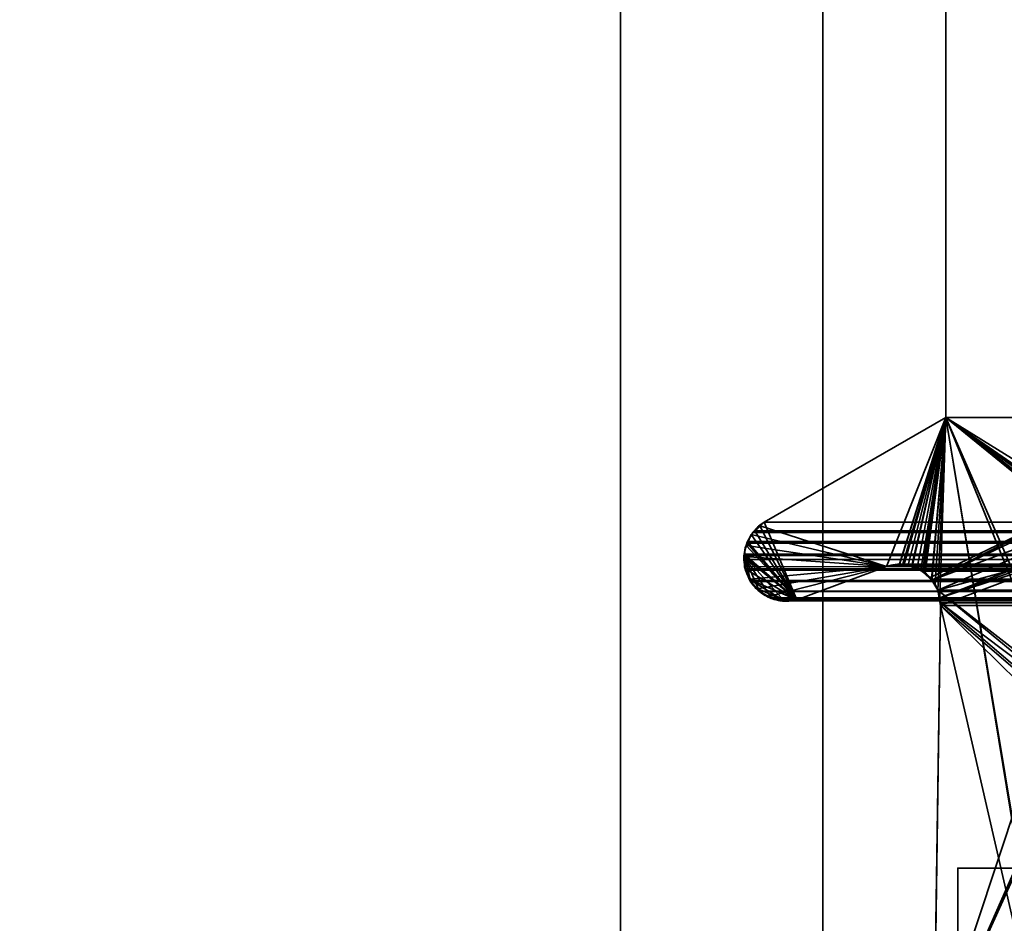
# Model space of a CAD drawing. Header units: millimetres. Extents: x -493 to 6693, y -115 to 135.
# Tile 394 of 656: x 1131.05 to 1138.35, y 2.6 to 9.3. Entities that reach past the tile are written whole.
import ezdxf

# ---------------------------------------------------------------- set-up
doc = ezdxf.new("R2010")
doc.units = ezdxf.units.MM
doc.layers.add('151', color=7, linetype='Continuous', true_color=0xffffff)

# ---------------------------------------------------------------- blocks, each defined once
blk = doc.blocks.new('UG_SURFACE_002')
at = {"layer": '151', "color": 252, "linetype": 'Continuous', "lineweight": 35}
for points in [[(2042.5, -15, 2200.2499), (2042.5, 125, 2200.2499), (957.5, 125, 2200.2499), (957.5, -15, 2200.2499)], [(1107.5, -15, 2050.2501), (1107.5, 125, 2050.2501), (1892.5, 125, 2050.2501), (1892.5, -15, 2050.2501)]]:
    blk.add_3dface(points, dxfattribs=at)
blk = doc.blocks.new('UG_SURFACE_161')
at = {"layer": '151', "color": 252, "linetype": 'Continuous', "lineweight": 35}
for points in [[(1138, 3.0145, -6.75), (1153, 3.0145, -6.75), (1153, 3.0145, -7.75), (1138, 3.0145, -7.75)], [(1153, 3.0145, -6.75), (1138, 3.0145, -6.75), (1138, -16.9528, -6.75), (1862, -16.9528, -6.75)], [(1138, -16.9528, -7.75), (1138, 3.0145, -7.75), (1153, 3.0145, -7.75)], [(1153, 3.0145, -7.75), (1847, 3.0145, -7.75), (1138, -16.9528, -7.75)], [(1847, 3.0145, -7.75), (1862, 3.0145, -7.75), (1862, -16.9528, -7.75), (1138, -16.9528, -7.75)], [(1138, -16.9528, -6.75), (1138, 3.0145, -6.75), (1138, 3.0145, -7.75), (1138, -16.9528, -7.75)]]:
    blk.add_3dface(points, dxfattribs=at)
blk = doc.blocks.new('UG_SURFACE_165')
at = {"layer": '151', "color": 7, "linetype": 'Continuous', "lineweight": 35}
for points in [[(1138.9384, 10.8663, -7.75), (1138.9384, 5.7187, -7.75), (1137.9112, 6.3541, -7.75), (1137.9112, 10.6334, -7.75)], [(1138.9384, 5.7187, 2018.3115), (1138.9384, 10.8663, 2018.3115), (1137.9112, 10.6334, 2019.3388), (1137.9112, 6.3541, 2019.3388)], [(1137.9112, 6.3541, 2019.3388), (1137.9112, 10.6334, 2019.3388), (1137.9112, 10.6334, -7.75), (1137.9112, 6.3541, -7.75)], [(1136.5358, 5.55, -7.75), (1136.5647, 5.5775, -7.75), (1137.9112, 6.3541, -7.75), (1137.4708, 5.2483, -7.75)], [(1136.5647, 5.5775, 2020.6852), (1137.9112, 6.3541, 2019.3388), (1137.9112, 6.3541, -7.75), (1136.5647, 5.5775, -7.75)], [(1136.8068, 5.0016, 2020.4432), (1137.4708, 5.2483, 2019.7792), (1137.9112, 6.3541, 2019.3388), (1136.5647, 5.5775, 2020.6852)], [(1137.5659, 5.2625, -7.75), (1137.4708, 5.2483, -7.75), (1137.9112, 6.3541, -7.75)], [(1137.9112, 6.3541, 2019.3388), (1137.4708, 5.2483, 2019.7792), (1137.5656, 5.2561, 2019.6843)], [(1137.5656, 5.2561, 2019.6843), (1137.6314, 5.2615, 2019.6187), (1137.9112, 6.3541, 2019.3388)], [(1137.9112, 6.3541, -7.75), (1137.5923, 5.2665, -7.75), (1137.5659, 5.2625, -7.75)], [(1137.6628, 5.2488, -7.75), (1137.5923, 5.2665, -7.75), (1137.9112, 6.3541, -7.75)], [(1137.9112, 6.3541, 2019.3388), (1137.6314, 5.2615, 2019.6187), (1137.6625, 5.2472, 2019.5875)], [(1137.6625, 5.2472, 2019.5875), (1137.7499, 5.2071, 2019.5), (1137.9112, 6.3541, 2019.3388)], [(1137.9112, 6.3541, -7.75), (1137.6983, 5.2399, -7.75), (1137.6628, 5.2488, -7.75)], [(1137.7467, 5.2043, -7.75), (1137.6983, 5.2399, -7.75), (1137.9112, 6.3541, -7.75)], [(1137.9112, 6.3541, -7.75), (1138.9384, 5.7187, -7.75), (1137.7963, 5.1678, -7.75), (1137.7467, 5.2043, -7.75)], [(1137.7499, 5.2071, 2019.5), (1137.7584, 5.2033, 2019.4917), (1137.9112, 6.3541, 2019.3388)], [(1137.9112, 6.3541, 2019.3388), (1137.7584, 5.2033, 2019.4917), (1137.8086, 5.1456, 2019.4414)], [(1137.8086, 5.1456, 2019.4414), (1137.8318, 5.1188, 2019.4182), (1137.9112, 6.3541, 2019.3388)], [(1137.9112, 6.3541, 2019.3388), (1137.8318, 5.1188, 2019.4182), (1137.8535, 5.0731, 2019.3965)], [(1137.8535, 5.0731, 2019.3965), (1137.8678, 5.0177, 2019.3822), (1137.9112, 6.3541, 2019.3388)], [(1138.8117, 0.8784, 2018.4383), (1137.9112, 6.3541, 2019.3388), (1137.8678, 5.0177, 2019.3822), (1137.8716, 4.9608, 2019.3784)], [(1137.9112, 6.3541, 2019.3388), (1138.9463, 5.638, 2018.3039), (1138.9414, 5.6882, 2018.3086), (1138.9384, 5.7187, 2018.3115)], [(1137.9112, 6.3541, 2019.3388), (1138.8994, 4.0942, 2018.3506), (1138.99, 5.5167, 2018.26), (1138.9666, 5.5817, 2018.2834)], [(1137.9112, 6.3541, 2019.3388), (1138.799, 0.9593, 2018.451), (1138.7951, 1.0412, 2018.4548)], [(1138.9666, 5.5817, 2018.2834), (1138.9463, 5.638, 2018.3039), (1137.9112, 6.3541, 2019.3388)], [(1137.9112, 6.3541, 2019.3388), (1138.8117, 0.8784, 2018.4383), (1138.799, 0.9593, 2018.451)], [(1138.7951, 1.0412, 2018.4548), (1138.8776, 3.9715, 2018.3723), (1137.9112, 6.3541, 2019.3388)], [(1138.8776, 3.9715, 2018.3723), (1138.8986, 4.0895, 2018.3513), (1138.8994, 4.0942, 2018.3506), (1137.9112, 6.3541, 2019.3388)], [(1137.8081, 5.1482, -7.75), (1137.7963, 5.1678, -7.75), (1138.9384, 5.7187, -7.75)], [(1137.8081, 5.1482, -7.75), (1138.9384, 5.7187, -7.75), (1138.9447, 5.689, -7.75)], [(1137.8081, 5.1482, -7.75), (1138.9447, 5.689, -7.75), (1138.9678, 5.5798, -7.75)], [(1136.4691, 5.4856, -7.75), (1136.47, 5.4877, -7.75), (1136.5358, 5.55, -7.75), (1137.4708, 5.2483, -7.75)], [(1136.5343, 5.5488, 2020.7157), (1136.4706, 5.4886, 2020.7794), (1136.4691, 5.4854, 2020.7808), (1136.8068, 5.0016, 2020.4432)], [(1136.5343, 5.5488, 2020.7157), (1136.5358, 5.55, -7.75), (1136.47, 5.4877, -7.75)], [(1136.47, 5.4877, -7.75), (1136.4706, 5.4886, 2020.7794), (1136.5343, 5.5488, 2020.7157)], [(1136.5358, 5.55, -7.75), (1136.5343, 5.5488, 2020.7157), (1136.5647, 5.5775, 2020.6852)], [(1136.5647, 5.5775, 2020.6852), (1136.5343, 5.5488, 2020.7157), (1136.8068, 5.0016, 2020.4432)], [(1136.5647, 5.5775, 2020.6852), (1136.5647, 5.5775, -7.75), (1136.5358, 5.55, -7.75)], [(1138.9678, 5.5798, -7.75), (1138.9742, 5.5488, -7.75), (1137.8535, 5.0731, -7.75), (1137.8081, 5.1482, -7.75)], [(1137.8678, 5.0177, -7.75), (1137.8535, 5.0731, -7.75), (1138.9742, 5.5488, -7.75), (1139.0296, 5.471, -7.75)], [(1136.4348, 5.4049, -7.75), (1136.4322, 5.405, 2020.8178), (1136.4691, 5.4854, 2020.7808)], [(1136.8068, 5.0016, 2020.4432), (1136.4691, 5.4854, 2020.7808), (1136.4322, 5.405, 2020.8178)], [(1136.4691, 5.4854, 2020.7808), (1136.4691, 5.4856, -7.75), (1136.4348, 5.4049, -7.75)], [(1137.4708, 5.2483, -7.75), (1136.4348, 5.4049, -7.75), (1136.4691, 5.4856, -7.75)], [(1136.4691, 5.4856, -7.75), (1136.4691, 5.4854, 2020.7808), (1136.4706, 5.4886, 2020.7794)], [(1136.4706, 5.4886, 2020.7794), (1136.47, 5.4877, -7.75), (1136.4691, 5.4856, -7.75)], [(1136.4322, 5.405, 2020.8178), (1136.4243, 5.388, 2020.8256), (1136.4168, 5.3218, 2020.8333), (1136.8068, 5.0016, 2020.4432)], [(1137.4708, 5.2483, -7.75), (1136.4201, 5.3223, -7.75), (1136.4204, 5.3707, -7.75), (1136.4348, 5.4049, -7.75)], [(1136.4204, 5.3707, -7.75), (1136.4243, 5.388, 2020.8256), (1136.4322, 5.405, 2020.8178)], [(1136.4322, 5.405, 2020.8178), (1136.4348, 5.4049, -7.75), (1136.4204, 5.3707, -7.75)], [(1137.825, 1.6459, -7.75), (1139.0734, 5.4097, -7.75), (1138.9108, 4.1239, -7.75), (1138.9031, 4.0887, -7.75)], [(1139.0734, 5.4097, -7.75), (1137.825, 1.6459, -7.75), (1137.8716, 4.9608, -7.75)], [(1139.0296, 5.471, -7.75), (1139.0498, 5.4428, -7.75), (1137.8678, 5.0177, -7.75)], [(1139.0498, 5.4428, -7.75), (1139.0734, 5.4097, -7.75), (1137.8678, 5.0177, -7.75)], [(1137.8716, 4.9608, -7.75), (1137.8678, 5.0177, -7.75), (1139.0734, 5.4097, -7.75)], [(1136.4201, 5.3223, -7.75), (1136.4168, 5.3218, 2020.8333), (1136.4243, 5.388, 2020.8256)], [(1136.4243, 5.388, 2020.8256), (1136.4204, 5.3707, -7.75), (1136.4201, 5.3223, -7.75)], [(1136.4235, 5.2316, 2020.8266), (1136.4142, 5.2992, 2020.8359), (1136.4201, 5.3223, -7.75)], [(1136.4142, 5.2992, 2020.8359), (1136.4168, 5.3218, 2020.8333), (1136.4201, 5.3223, -7.75)], [(1136.8068, 5.0016, 2020.4432), (1136.4168, 5.3218, 2020.8333), (1136.4142, 5.2992, 2020.8359), (1136.4235, 5.2316, 2020.8266)], [(1136.4201, 5.3223, -7.75), (1136.4199, 5.2475, -7.75), (1136.4235, 5.2316, 2020.8266)], [(1136.4199, 5.2475, -7.75), (1136.4201, 5.3223, -7.75), (1137.4708, 5.2483, -7.75)], [(1137.4708, 5.2483, -7.75), (1137.5659, 5.2625, -7.75), (1137.5656, 5.2561, 2019.6843)], [(1137.5656, 5.2561, 2019.6843), (1137.4708, 5.2483, 2019.7792), (1137.4708, 5.2483, -7.75)], [(1137.6314, 5.2615, 2019.6187), (1137.5656, 5.2561, 2019.6843), (1137.5659, 5.2625, -7.75)], [(1137.6314, 5.2615, 2019.6187), (1137.5659, 5.2625, -7.75), (1137.5923, 5.2665, -7.75)], [(1137.5923, 5.2665, -7.75), (1137.6628, 5.2488, -7.75), (1137.6625, 5.2472, 2019.5875)], [(1137.6625, 5.2472, 2019.5875), (1137.6314, 5.2615, 2019.6187), (1137.5923, 5.2665, -7.75)], [(1137.4708, 5.2483, -7.75), (1136.4611, 5.1543, -7.75), (1136.4235, 5.2316, -7.75), (1136.4199, 5.2475, -7.75)], [(1136.4199, 5.2475, -7.75), (1136.4235, 5.2316, -7.75), (1136.4235, 5.2316, 2020.8266)], [(1136.4235, 5.2316, -7.75), (1136.4611, 5.1543, -7.75), (1136.457, 5.1528, 2020.793)], [(1136.457, 5.1528, 2020.793), (1136.4235, 5.2316, 2020.8266), (1136.4235, 5.2316, -7.75)], [(1136.4235, 5.2316, 2020.8266), (1136.457, 5.1528, 2020.793), (1136.8068, 5.0016, 2020.4432)], [(1137.4708, 5.2483, -7.75), (1136.5142, 5.0843, -7.75), (1136.4808, 5.1139, -7.75), (1136.4611, 5.1543, -7.75)], [(1136.5974, 5.0268, -7.75), (1136.5675, 5.0372, -7.75), (1136.5142, 5.0843, -7.75), (1137.4708, 5.2483, -7.75)], [(1136.5974, 5.0268, -7.75), (1137.4708, 5.2483, -7.75), (1136.8068, 5.0016, -7.75), (1136.6966, 4.995, -7.75)], [(1137.4708, 5.2483, 2019.7792), (1136.8068, 5.0016, 2020.4432), (1136.8068, 5.0016, -7.75), (1137.4708, 5.2483, -7.75)], [(1137.6625, 5.2472, 2019.5875), (1137.6628, 5.2488, -7.75), (1137.6983, 5.2399, -7.75)], [(1137.7499, 5.2071, 2019.5), (1137.6625, 5.2472, 2019.5875), (1137.6983, 5.2399, -7.75)], [(1137.6983, 5.2399, -7.75), (1137.7467, 5.2043, -7.75), (1137.7499, 5.2071, 2019.5)], [(1137.7584, 5.2033, 2019.4917), (1137.7499, 5.2071, 2019.5), (1137.7467, 5.2043, -7.75)], [(1137.7467, 5.2043, -7.75), (1137.7963, 5.1678, -7.75), (1137.8086, 5.1456, 2019.4414)], [(1137.8086, 5.1456, 2019.4414), (1137.7584, 5.2033, 2019.4917), (1137.7467, 5.2043, -7.75)], [(1136.4622, 5.1404, 2020.7877), (1136.457, 5.1528, 2020.793), (1136.4611, 5.1543, -7.75)], [(1136.6972, 5.0054, 2020.5529), (1136.457, 5.1528, 2020.793), (1136.4622, 5.1404, 2020.7877), (1136.5141, 5.0866, 2020.736)], [(1136.6972, 5.0054, 2020.5529), (1136.785, 4.9969, 2020.4649), (1136.8068, 5.0016, 2020.4432), (1136.457, 5.1528, 2020.793)], [(1136.4611, 5.1543, -7.75), (1136.4808, 5.1139, -7.75), (1136.4622, 5.1404, 2020.7877)], [(1136.5141, 5.0866, 2020.736), (1136.4622, 5.1404, 2020.7877), (1136.4808, 5.1139, -7.75)], [(1136.4808, 5.1139, -7.75), (1136.5142, 5.0843, -7.75), (1136.5141, 5.0866, 2020.736)], [(1137.7963, 5.1678, -7.75), (1137.8081, 5.1482, -7.75), (1137.8086, 5.1456, 2019.4414)], [(1137.8081, 5.1482, -7.75), (1137.8535, 5.0731, -7.75), (1137.8535, 5.0731, 2019.3965)], [(1137.8535, 5.0731, 2019.3965), (1137.8318, 5.1188, 2019.4182), (1137.8081, 5.1482, -7.75)], [(1137.8318, 5.1188, 2019.4182), (1137.8086, 5.1456, 2019.4414), (1137.8081, 5.1482, -7.75)], [(1136.5521, 5.0471, 2020.6978), (1136.5141, 5.0866, 2020.736), (1136.5142, 5.0843, -7.75)], [(1136.6972, 5.0054, 2020.5529), (1136.5141, 5.0866, 2020.736), (1136.5521, 5.0471, 2020.6978), (1136.5962, 5.0239, 2020.6537)], [(1136.5142, 5.0843, -7.75), (1136.5675, 5.0372, -7.75), (1136.5521, 5.0471, 2020.6978)], [(1136.5962, 5.0239, 2020.6537), (1136.5521, 5.0471, 2020.6978), (1136.5675, 5.0372, -7.75)], [(1136.5675, 5.0372, -7.75), (1136.5974, 5.0268, -7.75), (1136.5962, 5.0239, 2020.6537)], [(1137.8535, 5.0731, -7.75), (1137.8678, 5.0177, -7.75), (1137.8716, 4.9608, 2019.3784)], [(1137.8716, 4.9608, 2019.3784), (1137.8678, 5.0177, 2019.3822), (1137.8535, 5.0731, -7.75)], [(1137.8678, 5.0177, 2019.3822), (1137.8535, 5.0731, 2019.3965), (1137.8535, 5.0731, -7.75)], [(1136.6167, 5.0132, 2020.6335), (1136.5962, 5.0239, 2020.6537), (1136.5974, 5.0268, -7.75)], [(1136.5962, 5.0239, 2020.6537), (1136.6167, 5.0132, 2020.6335), (1136.6972, 5.0054, 2020.5529)], [(1136.5974, 5.0268, -7.75), (1136.6897, 4.9946, -7.75), (1136.6972, 5.0054, 2020.5529)], [(1136.6972, 5.0054, 2020.5529), (1136.6167, 5.0132, 2020.6335), (1136.5974, 5.0268, -7.75)], [(1136.6966, 4.995, -7.75), (1136.6897, 4.9946, -7.75), (1136.5974, 5.0268, -7.75)], [(1136.6897, 4.9946, -7.75), (1136.6966, 4.995, -7.75), (1136.6972, 5.0054, 2020.5529)], [(1136.785, 4.9969, 2020.4649), (1136.6972, 5.0054, 2020.5529), (1136.6966, 4.995, -7.75)], [(1136.6966, 4.995, -7.75), (1136.8068, 5.0016, -7.75), (1136.8068, 5.0016, 2020.4432)], [(1136.8068, 5.0016, 2020.4432), (1136.785, 4.9969, 2020.4649), (1136.6966, 4.995, -7.75)], [(1137.8678, 5.0177, -7.75), (1137.8716, 4.9608, -7.75), (1137.8716, 4.9608, 2019.3784)], [(1137.825, 1.6459, 2019.4249), (1137.8716, 4.9608, 2019.3784), (1137.8716, 4.9608, -7.75), (1137.825, 1.6459, -7.75)], [(1137.8716, 4.9608, 2019.3784), (1137.825, 1.6459, 2019.4249), (1137.826, 1.4847, 2019.424), (1138.8117, 0.8784, 2018.4383)], [(1138.9031, 4.0887, -7.75), (1138.8776, 3.9715, -7.75), (1137.825, 1.6459, -7.75)], [(1138.8776, 3.9715, -7.75), (1138.7951, 1.0412, -7.75), (1137.8256, 1.4846, -7.75), (1137.825, 1.6459, -7.75)]]:
    blk.add_3dface(points, dxfattribs=at)
blk = doc.blocks.new('UG_SURFACE_166')
at = {"layer": '151', "color": 7, "linetype": 'Continuous', "lineweight": 35}
for points in [[(1137.9112, 6.3541, 2019.3388), (1137.9112, 10.6334, 2019.3388), (1138.9384, 10.8663, 2018.3115), (1138.9384, 5.7187, 2018.3115)], [(1862.0888, 6.3541, 2019.3388), (1862.0888, 10.6334, 2019.3388), (1137.9112, 10.6334, 2019.3388), (1137.9112, 6.3541, 2019.3388)], [(1136.5647, 5.5775, 2020.6852), (1137.9112, 6.3541, 2019.3388), (1137.4708, 5.2483, 2019.7792), (1136.8068, 5.0016, 2020.4432)], [(1863.4353, 5.5775, 2020.6852), (1862.0888, 6.3541, 2019.3388), (1137.9112, 6.3541, 2019.3388), (1136.5647, 5.5775, 2020.6852)], [(1137.5657, 5.2609, 2019.6843), (1137.4708, 5.2483, 2019.7792), (1137.9112, 6.3541, 2019.3388)], [(1137.9112, 6.3541, 2019.3388), (1137.6022, 5.2657, 2019.6478), (1137.5657, 5.2609, 2019.6843)], [(1137.6568, 5.2479, 2019.5932), (1137.6022, 5.2657, 2019.6478), (1137.9112, 6.3541, 2019.3388)], [(1137.9112, 6.3541, 2019.3388), (1137.7264, 5.2251, 2019.5236), (1137.6568, 5.2479, 2019.5932)], [(1137.7397, 5.2137, 2019.5103), (1137.7264, 5.2251, 2019.5236), (1137.9112, 6.3541, 2019.3388)], [(1137.8065, 5.1556, 2019.4435), (1137.7397, 5.2137, 2019.5103), (1137.9112, 6.3541, 2019.3388)], [(1137.9112, 6.3541, 2019.3388), (1137.8069, 5.1552, 2019.443), (1137.8065, 5.1556, 2019.4435)], [(1137.9112, 6.3541, 2019.3388), (1139.0761, 5.4072, 2018.1739), (1137.8535, 5.0731, 2019.3965), (1137.8069, 5.1552, 2019.443)], [(1137.9112, 6.3541, 2019.3388), (1138.9925, 5.5122, 2018.2574), (1139.0641, 5.4223, 2018.1859)], [(1137.9112, 6.3541, 2019.3388), (1138.9531, 5.6087, 2018.297), (1138.9871, 5.5255, 2018.2629)], [(1138.9871, 5.5255, 2018.2629), (1138.9925, 5.5122, 2018.2574), (1137.9112, 6.3541, 2019.3388)], [(1138.9384, 5.7187, 2018.3115), (1138.9474, 5.6514, 2018.3027), (1138.9531, 5.6087, 2018.297), (1137.9112, 6.3541, 2019.3388)], [(1139.0641, 5.4223, 2018.1859), (1139.0761, 5.4072, 2018.1739), (1137.9112, 6.3541, 2019.3388)], [(1136.8068, 5.0016, 2020.4432), (1136.4948, 5.5146, 2020.7553), (1136.5647, 5.5775, 2020.6852)], [(1136.5647, 5.5775, 2020.6852), (1136.4948, 5.5146, 2020.7553), (1863.5043, 5.5123, 2020.7543)], [(1863.5043, 5.5123, 2020.7543), (1863.4353, 5.5775, 2020.6852), (1136.5647, 5.5775, 2020.6852)], [(1136.4424, 5.4348, 2020.8075), (1136.48, 5.5013, 2020.7701), (1136.4948, 5.5146, 2020.7553), (1136.8068, 5.0016, 2020.4432)], [(1136.48, 5.5013, 2020.7701), (1136.4424, 5.4348, 2020.8075), (1863.5571, 5.4344, 2020.807)], [(1136.4948, 5.5146, 2020.7553), (1136.48, 5.5013, 2020.7701), (1863.5294, 5.4886, 2020.7794)], [(1136.48, 5.5013, 2020.7701), (1863.5571, 5.4344, 2020.807), (1863.5294, 5.4886, 2020.7794)], [(1863.5294, 5.4886, 2020.7794), (1863.5043, 5.5123, 2020.7543), (1136.4948, 5.5146, 2020.7553)], [(1136.4158, 5.3416, 2020.8342), (1136.4354, 5.4222, 2020.8147), (1136.4366, 5.4244, 2020.8135), (1136.8068, 5.0016, 2020.4432)], [(1136.4354, 5.4222, 2020.8147), (1136.4158, 5.3416, 2020.8342), (1863.5839, 5.331, 2020.834)], [(1136.4366, 5.4244, 2020.8135), (1136.4354, 5.4222, 2020.8147), (1863.5681, 5.4131, 2020.818)], [(1136.4354, 5.4222, 2020.8147), (1863.5839, 5.331, 2020.834), (1863.5681, 5.4131, 2020.818)], [(1136.8068, 5.0016, 2020.4432), (1136.4366, 5.4244, 2020.8135), (1136.4424, 5.4348, 2020.8075)], [(1136.4424, 5.4348, 2020.8075), (1136.4366, 5.4244, 2020.8135), (1863.5626, 5.4236, 2020.8127)], [(1863.5681, 5.4131, 2020.818), (1863.5626, 5.4236, 2020.8127), (1136.4366, 5.4244, 2020.8135)], [(1863.5626, 5.4236, 2020.8127), (1863.5571, 5.4344, 2020.807), (1136.4424, 5.4348, 2020.8075)], [(1137.8535, 5.0731, 2019.3965), (1139.0761, 5.4072, 2018.1739), (1139.0281, 4.2823, 2018.2219), (1138.965, 4.2089, 2018.285)], [(1136.4275, 5.2218, 2020.8225), (1136.4235, 5.2316, 2020.8266), (1136.4142, 5.3011, 2020.8359), (1136.4154, 5.3315, 2020.8347)], [(1863.5792, 5.243, 2020.8292), (1136.4154, 5.3315, 2020.8347), (1136.4142, 5.3011, 2020.8359)], [(1136.8068, 5.0016, 2020.4432), (1136.4154, 5.3315, 2020.8347), (1136.4158, 5.3416, 2020.8342)], [(1136.4158, 5.3416, 2020.8342), (1136.4154, 5.3315, 2020.8347), (1863.5839, 5.331, 2020.834)], [(1136.4154, 5.3315, 2020.8347), (1136.616, 5.018, 2020.6339), (1136.5314, 5.0638, 2020.7186)], [(1136.4154, 5.3315, 2020.8347), (1136.8068, 5.0016, 2020.4432), (1136.763, 4.9938, 2020.4871), (1136.7071, 4.999, 2020.5429)], [(1136.4154, 5.3315, 2020.8347), (1136.4657, 5.1377, 2020.7844), (1136.4596, 5.1447, 2020.7903), (1136.4275, 5.2218, 2020.8225)], [(1136.7071, 4.999, 2020.5429), (1136.6394, 5.0054, 2020.6108), (1136.616, 5.018, 2020.6339), (1136.4154, 5.3315, 2020.8347)], [(1136.5314, 5.0638, 2020.7186), (1136.5267, 5.0664, 2020.7233), (1136.4657, 5.1377, 2020.7844), (1136.4154, 5.3315, 2020.8347)], [(1136.4154, 5.3315, 2020.8347), (1863.5792, 5.243, 2020.8292), (1863.5856, 5.3226, 2020.8356)], [(1863.5856, 5.3226, 2020.8356), (1863.5839, 5.331, 2020.834), (1136.4154, 5.3315, 2020.8347)], [(1136.4142, 5.3011, 2020.8359), (1136.4235, 5.2316, 2020.8266), (1863.5765, 5.2316, 2020.8266)], [(1863.5765, 5.2316, 2020.8266), (1863.5792, 5.243, 2020.8292), (1136.4142, 5.3011, 2020.8359)], [(1137.4708, 5.2483, 2019.7792), (1137.5657, 5.2609, 2019.6843), (1862.4343, 5.2601, 2019.6843)], [(1862.4343, 5.2601, 2019.6843), (1862.5292, 5.2483, 2019.7792), (1137.4708, 5.2483, 2019.7792)], [(1862.393, 5.2652, 2019.6431), (1137.5657, 5.2609, 2019.6843), (1137.6022, 5.2657, 2019.6478)], [(1862.393, 5.2652, 2019.6431), (1862.4343, 5.2601, 2019.6843), (1137.5657, 5.2609, 2019.6843)], [(1137.6022, 5.2657, 2019.6478), (1862.3434, 5.2471, 2019.5935), (1862.393, 5.2652, 2019.6431)], [(1137.6022, 5.2657, 2019.6478), (1137.6568, 5.2479, 2019.5932), (1862.3434, 5.2471, 2019.5935)], [(1136.4275, 5.2218, 2020.8225), (1863.5725, 5.2218, 2020.8225), (1863.5765, 5.2316, 2020.8266), (1136.4235, 5.2316, 2020.8266)], [(1863.5403, 5.1444, 2020.7903), (1136.4275, 5.2218, 2020.8225), (1136.4596, 5.1447, 2020.7903)], [(1863.5403, 5.1444, 2020.7903), (1863.5725, 5.2218, 2020.8225), (1136.4275, 5.2218, 2020.8225)], [(1862.5292, 5.2483, 2019.7792), (1863.1932, 5.0016, 2020.4432), (1136.8068, 5.0016, 2020.4432), (1137.4708, 5.2483, 2019.7792)], [(1862.26, 5.2166, 2019.51), (1137.6568, 5.2479, 2019.5932), (1137.7264, 5.2251, 2019.5236)], [(1862.26, 5.2166, 2019.51), (1862.3434, 5.2471, 2019.5935), (1137.6568, 5.2479, 2019.5932)], [(1137.7264, 5.2251, 2019.5236), (1862.2594, 5.2161, 2019.5093), (1862.26, 5.2166, 2019.51)], [(1137.7264, 5.2251, 2019.5236), (1137.7397, 5.2137, 2019.5103), (1862.2594, 5.2161, 2019.5093)], [(1862.2594, 5.2161, 2019.5093), (1137.7397, 5.2137, 2019.5103), (1137.8065, 5.1556, 2019.4435)], [(1137.8065, 5.1556, 2019.4435), (1862.1938, 5.1547, 2019.444), (1862.2594, 5.2161, 2019.5093)], [(1863.5403, 5.1444, 2020.7903), (1136.4596, 5.1447, 2020.7903), (1136.4657, 5.1377, 2020.7844)], [(1136.4657, 5.1377, 2020.7844), (1863.5345, 5.1375, 2020.7844), (1863.5403, 5.1444, 2020.7903)], [(1863.5345, 5.1375, 2020.7844), (1136.4657, 5.1377, 2020.7844), (1136.5267, 5.0664, 2020.7233)], [(1863.4803, 5.0724, 2020.7303), (1863.5345, 5.1375, 2020.7844), (1136.5267, 5.0664, 2020.7233)], [(1862.1894, 5.1506, 2019.4395), (1137.8065, 5.1556, 2019.4435), (1137.8069, 5.1552, 2019.443)], [(1862.1894, 5.1506, 2019.4395), (1862.1938, 5.1547, 2019.444), (1137.8065, 5.1556, 2019.4435)], [(1137.8069, 5.1552, 2019.443), (1862.1465, 5.0731, 2019.3965), (1862.1894, 5.1506, 2019.4395)], [(1137.8069, 5.1552, 2019.443), (1137.8535, 5.0731, 2019.3965), (1862.1465, 5.0731, 2019.3965)], [(1863.4682, 5.0661, 2020.7181), (1863.4803, 5.0724, 2020.7303), (1136.5267, 5.0664, 2020.7233)], [(1136.5267, 5.0664, 2020.7233), (1136.5314, 5.0638, 2020.7186), (1863.4682, 5.0661, 2020.7181)], [(1863.3832, 5.022, 2020.6332), (1863.4682, 5.0661, 2020.7181), (1136.5314, 5.0638, 2020.7186)], [(1136.5314, 5.0638, 2020.7186), (1136.616, 5.018, 2020.6339), (1863.3832, 5.022, 2020.6332)], [(1138.965, 4.2089, 2018.285), (1138.9385, 4.178, 2018.3115), (1137.8535, 5.0731, 2019.3965)], [(1137.8715, 4.9803, 2019.3784), (1137.8535, 5.0731, 2019.3965), (1138.9385, 4.178, 2018.3115)], [(1862.1328, 5.0214, 2019.3827), (1137.8535, 5.0731, 2019.3965), (1137.8715, 4.9803, 2019.3784)], [(1862.1328, 5.0214, 2019.3827), (1862.1465, 5.0731, 2019.3965), (1137.8535, 5.0731, 2019.3965)], [(1863.3832, 5.022, 2020.6332), (1136.616, 5.018, 2020.6339), (1136.6394, 5.0054, 2020.6108)], [(1863.3413, 5.0002, 2020.5913), (1863.3832, 5.022, 2020.6332), (1136.6394, 5.0054, 2020.6108)], [(1136.6394, 5.0054, 2020.6108), (1136.7071, 4.999, 2020.5429), (1863.2932, 5.0006, 2020.5433)], [(1863.2932, 5.0006, 2020.5433), (1863.3413, 5.0002, 2020.5913), (1136.6394, 5.0054, 2020.6108)], [(1136.7071, 4.999, 2020.5429), (1136.763, 4.9938, 2020.4871), (1863.1932, 5.0016, 2020.4432)], [(1863.1932, 5.0016, 2020.4432), (1863.2932, 5.0006, 2020.5433), (1136.7071, 4.999, 2020.5429)], [(1136.763, 4.9938, 2020.4871), (1136.8068, 5.0016, 2020.4432), (1863.1932, 5.0016, 2020.4432)], [(1137.8715, 4.9803, 2019.3784), (1862.1284, 4.9608, 2019.3784), (1862.1328, 5.0214, 2019.3827)], [(1137.8715, 4.9803, 2019.3784), (1138.9385, 4.178, 2018.3115), (1138.9041, 4.1013, 2018.3458)], [(1138.9041, 4.1013, 2018.3458), (1138.8956, 4.0824, 2018.3544), (1137.8716, 4.9608, 2019.3784), (1137.8715, 4.9803, 2019.3784)], [(1137.8715, 4.9803, 2019.3784), (1137.8716, 4.9608, 2019.3784), (1862.1284, 4.9608, 2019.3784)], [(1138.8776, 3.9715, 2018.3723), (1138.7951, 1.0412, 2018.4548), (1137.825, 1.6459, 2019.4249), (1137.8716, 4.9608, 2019.3784)], [(1862.175, 1.6459, 2019.4249), (1862.1284, 4.9608, 2019.3784), (1137.8716, 4.9608, 2019.3784), (1137.825, 1.6459, 2019.4249)], [(1137.8716, 4.9608, 2019.3784), (1138.8956, 4.0824, 2018.3544), (1138.8776, 3.9715, 2018.3723)]]:
    blk.add_3dface(points, dxfattribs=at)
blk = doc.blocks.new('UG_SURFACE_169')
at = {"layer": '151', "color": 252, "linetype": 'Continuous', "lineweight": 35}
for points in [[(1135.5, -21.92, 2021.75), (1135.5, 12.92, 2021.75), (1135.5, 12.92, -7.75), (1135.5, -21.92, -7.75)], [(1135.5, 12.92, 2021.75), (1135.5, -21.92, 2021.75), (1137, -21.92, 2020.2501), (1137, 12.92, 2020.2501)], [(1137, 12.92, -7.75), (1137, -21.92, -7.75), (1135.5, -21.92, -7.75), (1135.5, 12.92, -7.75)], [(1137, -21.92, 2020.2501), (1137, -21.92, -7.75), (1137, 12.92, -7.75), (1137, 12.92, 2020.2501)]]:
    blk.add_3dface(points, dxfattribs=at)
blk = doc.blocks.new('UG_SURFACE_170')
at = {"layer": '151', "color": 252, "linetype": 'Continuous', "lineweight": 35}
for points in [[(1135.5, -21.92, 2021.75), (1135.5, 12.92, 2021.75), (1135.5, 12.92, -7.75), (1135.5, -21.92, -7.75)], [(1135.5, 12.92, 2021.75), (1135.5, -21.92, 2021.75), (1137, -21.92, 2020.2501), (1137, 12.92, 2020.2501)], [(1137, 12.92, -7.75), (1137, -21.92, -7.75), (1135.5, -21.92, -7.75), (1135.5, 12.92, -7.75)], [(1137, -21.92, 2020.2501), (1137, -21.92, -7.75), (1137, 12.92, -7.75), (1137, 12.92, 2020.2501)]]:
    blk.add_3dface(points, dxfattribs=at)
blk = doc.blocks.new('UG_SURFACE_172')
at = {"layer": '151', "color": 252, "linetype": 'Continuous', "lineweight": 35}
for points in [[(1135.5, -21.92, 2021.75), (1864.5, -21.92, 2021.75), (1864.5, 12.92, 2021.75), (1135.5, 12.92, 2021.75)], [(1137, 12.92, 2020.2501), (1137, -21.92, 2020.2501), (1135.5, -21.92, 2021.75), (1135.5, 12.92, 2021.75)], [(1137, -21.92, 2020.2501), (1137, 12.92, 2020.2501), (1863, 12.92, 2020.2501), (1863, -21.92, 2020.2501)]]:
    blk.add_3dface(points, dxfattribs=at)

msp = doc.modelspace()

# ---------------------------------------------------------------- linework, layer by layer
at = {"layer": '151', "color": 253, "linetype": 'Continuous', "lineweight": -3}
for p, q in [((1135.5, -21.92, 2021.75), (1135.5, 12.92, 2021.75)), ((1135.5, -21.92, 2021.75), (1135.5, 12.92, 2021.75)), ((1135.5, 12.92, -7.75), (1135.5, -21.92, -7.75)), ((1135.5, -21.92, 2021.75), (1135.5, 12.92, 2021.75)), ((1135.5, 12.92, -7.75), (1135.5, -21.92, -7.75)), ((1137, 12.92, -7.75), (1137, -21.92, -7.75)), ((1137, -21.92, 2020.25), (1137, 12.92, 2020.25)), ((1137, -21.92, 2020.25), (1137, 12.92, 2020.25)), ((1137, 12.92, -7.75), (1137, -21.92, -7.75)), ((1137, -21.92, 2020.25), (1137, 12.92, 2020.25)), ((1137.9112, 6.3541, 2019.3388), (1137.9112, 10.6334, 2019.3388)), ((1137.9112, 6.3541, 2019.3388), (1137.9112, 10.6334, 2019.3388)), ((1137.9112, 6.3541, -7.75), (1137.9112, 10.6334, -7.75)), ((1136.5647, 5.5775, 2020.6853), (1137.9112, 6.3541, 2019.3388)), ((1136.5647, 5.5775, -7.75), (1137.9112, 6.3541, -7.75)), ((1136.5647, 5.5775, 2020.6853), (1137.9112, 6.3541, 2019.3388)), ((1862.0888, 6.3541, 2019.3388), (1137.9112, 6.3541, 2019.3388)), ((1137.9112, 6.3541, 2019.3388), (1137.9112, 6.3541, -7.75)), ((1136.5647, 5.5775, 2020.6853), (1136.5647, 5.5775, -7.75)), ((1863.4353, 5.5775, 2020.6853), (1136.5647, 5.5775, 2020.6853)), ((1863.5766, 5.2316, 2020.8266), (1136.4234, 5.2316, 2020.8266)), ((1136.4234, 5.2316, 2020.8266), (1136.4234, 5.2316, -7.75)), ((1137.4709, 5.2483, -7.75), (1136.8068, 5.0016, -7.75)), ((1137.4709, 5.2483, 2019.7791), (1136.8068, 5.0016, 2020.4432)), ((1137.4709, 5.2483, 2019.7791), (1136.8068, 5.0016, 2020.4432)), ((1862.5291, 5.2483, 2019.7791), (1137.4709, 5.2483, 2019.7791)), ((1137.4709, 5.2483, 2019.7791), (1137.4709, 5.2483, -7.75)), ((1862.1465, 5.0731, 2019.3965), (1137.8535, 5.0731, 2019.3965)), ((1137.8535, 5.0731, 2019.3965), (1137.8535, 5.0731, -7.75)), ((1136.8068, 5.0016, 2020.4432), (1136.8068, 5.0016, -7.75)), ((1863.1932, 5.0016, 2020.4432), (1136.8068, 5.0016, 2020.4432)), ((1137.8716, 4.9608, 2019.3784), (1137.825, 1.6459, 2019.425)), ((1137.825, 1.6459, 2019.425), (1137.8716, 4.9608, 2019.3784)), ((1137.825, 1.6459, -7.75), (1137.8716, 4.9608, -7.75)), ((1137.8716, 4.9608, -7.75), (1137.8716, 4.9608, 2019.3784)), ((1137.8716, 4.9608, 2019.3784), (1862.1284, 4.9608, 2019.3784)), ((1138, 3.0145, -7.75), (1138, 3.0145, -6.75)), ((1153, 3.0145, -6.75), (1138, 3.0145, -6.75)), ((1138, -16.9528, -6.75), (1138, 3.0145, -6.75)), ((1138, -16.9528, -7.75), (1138, 3.0145, -7.75)), ((1153, 3.0145, -7.75), (1138, 3.0145, -7.75))]:
    msp.add_line(p, q, dxfattribs=at)
for points in [[(1136.5647, 5.5775, 2020.6853), (1136.4472, 5.5053, 2020.8028), (1136.3902, 5.3654, 2020.8598), (1136.4234, 5.2316, 2020.8266)], [(1136.5647, 5.5775, -7.75), (1136.4472, 5.5053, -7.75), (1136.3902, 5.3654, -7.75), (1136.4234, 5.2316, -7.75)], [(1137.4709, 5.2483, -7.75), (1137.6249, 5.3056, -7.75), (1137.7958, 5.227, -7.75), (1137.8535, 5.0731, -7.75)], [(1137.4709, 5.2483, 2019.7791), (1137.6249, 5.3056, 2019.6251), (1137.7958, 5.227, 2019.4542), (1137.8535, 5.0731, 2019.3965)], [(1136.4234, 5.2316, 2020.8266), (1136.4659, 5.0624, 2020.7841), (1136.6373, 4.9591, 2020.6127), (1136.8068, 5.0016, 2020.4432)], [(1136.4234, 5.2316, -7.75), (1136.4659, 5.0624, -7.75), (1136.6373, 4.9591, -7.75), (1136.8068, 5.0016, -7.75)], [(1137.8535, 5.0731, -7.75), (1137.8666, 5.0369, -7.75), (1137.8726, 4.9991, -7.75), (1137.8716, 4.9608, -7.75)], [(1137.8535, 5.0731, 2019.3965), (1137.8666, 5.0369, 2019.3834), (1137.8726, 4.9991, 2019.3774), (1137.8716, 4.9608, 2019.3784)]]:
    msp.add_open_spline(points, degree=3, dxfattribs=at)
for points, knots in [([(1136.5647, 5.5775, 2020.6853), (1136.5476, 5.567, 2020.7024), (1136.531, 5.5546, 2020.719), (1136.5029, 5.5286, 2020.7471), (1136.491, 5.5156, 2020.759), (1136.4705, 5.4891, 2020.7795), (1136.4617, 5.4758, 2020.7883), (1136.4469, 5.4492, 2020.8031), (1136.4407, 5.436, 2020.8093), (1136.4257, 5.3973, 2020.8243), (1136.4188, 5.3697, 2020.8312), (1136.4144, 5.3282, 2020.8356), (1136.4138, 5.3146, 2020.8362), (1136.4147, 5.2775, 2020.8353), (1136.4179, 5.2539, 2020.8321), (1136.4234, 5.2316, 2020.8266)], [0, 0, 0, 0, 0.178963, 0.178963, 0.322654, 0.322654, 0.445625, 0.445625, 0.552359, 0.552359, 0.747325, 0.747325, 0.839037, 0.839037, 1, 1, 1, 1]), ([(1137.8535, 5.0731, 2019.3965), (1137.8419, 5.1041, 2019.4081), (1137.8255, 5.132, 2019.4245), (1137.7833, 5.1847, 2019.4667), (1137.7555, 5.2079, 2019.4945), (1137.6873, 5.2484, 2019.5627), (1137.6447, 5.2617, 2019.6053), (1137.5584, 5.2699, 2019.6916), (1137.5134, 5.2641, 2019.7366), (1137.4709, 5.2483, 2019.7791)], [0, 0, 0, 0, 0.173579, 0.173579, 0.393617, 0.393617, 0.691558, 0.691558, 1, 1, 1, 1]), ([(1136.4234, 5.2316, 2020.8266), (1136.4314, 5.2, 2020.8186), (1136.4442, 5.1703, 2020.8058), (1136.4784, 5.1135, 2020.7716), (1136.5017, 5.0873, 2020.7483), (1136.5612, 5.0373, 2020.6888), (1136.6, 5.0172, 2020.65), (1136.6797, 4.9932, 2020.5703), (1136.7218, 4.9894, 2020.5282), (1136.7777, 4.9953, 2020.4723), (1136.7923, 4.9979, 2020.4577), (1136.8068, 5.0016, 2020.4432)], [0, 0, 0, 0, 0.159555, 0.159555, 0.354086, 0.354086, 0.62453, 0.62453, 0.902075, 0.902075, 1, 1, 1, 1]), ([(1137.8535, 5.0731, 2019.3965), (1137.8552, 5.0684, 2019.3948), (1137.8568, 5.0638, 2019.3932), (1137.8597, 5.0543, 2019.3903), (1137.8611, 5.0495, 2019.3889), (1137.8635, 5.0397, 2019.3865), (1137.8647, 5.0348, 2019.3853), (1137.8667, 5.0248, 2019.3833), (1137.8676, 5.0198, 2019.3824), (1137.8691, 5.0097, 2019.3809), (1137.8697, 5.0046, 2019.3803), (1137.8709, 4.9931, 2019.3791), (1137.8713, 4.9867, 2019.3787), (1137.8717, 4.9738, 2019.3783), (1137.8718, 4.9673, 2019.3782), (1137.8716, 4.9608, 2019.3784)], [0, 0, 0, 0, 0.133481, 0.133481, 0.266972, 0.266972, 0.400472, 0.400472, 0.533978, 0.533978, 0.667491, 0.667491, 0.833087, 0.833087, 1, 1, 1, 1])]:
    msp.add_open_spline(points, degree=3, knots=knots, dxfattribs=at)

# ---------------------------------------------------------------- block references
for name in ['UG_SURFACE_169', 'UG_SURFACE_170', 'UG_SURFACE_172', 'UG_SURFACE_002', 'UG_SURFACE_161', 'UG_SURFACE_165', 'UG_SURFACE_166']:
    msp.add_blockref(name, (0, 0), dxfattribs=at)

doc.saveas('drawing.dxf')
